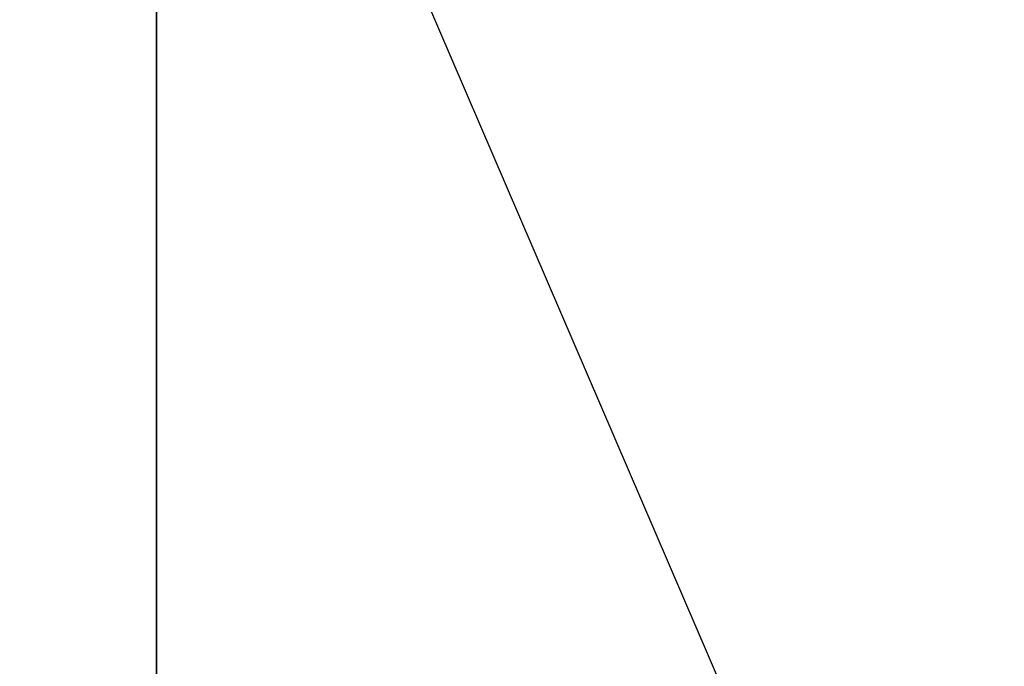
# Model space of a CAD drawing. Extents: x 0 to 80, y 0 to 80.
# Tile 358 of 656: x 9.086106 to 9.086291, y 35.422039 to 35.42216. Entities that reach past the tile are written whole.
import ezdxf

# ---------------------------------------------------------------- set-up
doc = ezdxf.new("R2010")
doc.units = 0
doc.header["$LTSCALE"] = 25.4
doc.layers.get('0').update_dxf_attribs({"color": 13, "linetype": 'CONTINUOUS'})

# ---------------------------------------------------------------- blocks, each defined once
blk = doc.blocks.new('ORBIT-I-KINKIET-20-7806-78')
at = {"color": 7}
for p, q in [((25.48274612, 35.76836014, 303.72213745), (25.53535843, 35.64608002, 303.67276001)), ((25.48274612, 35.64608002, 303.72213745), (25.48274612, 35.76836014, 303.72213745))]:
    blk.add_line(p, q, dxfattribs=at)
mesh = blk.add_polyface(dxfattribs=at)
corners = [(25.48274612, 35.64608002, 303.72213745), (24.77451897, 35.76836014, 304.12255859), (25.48274612, 35.76836014, 303.72213745)]
mesh.append_faces([[corners[k] for k in face] for face in [(0, 1, 2)]], dxfattribs={"color": 7})
mesh = blk.add_polyface(dxfattribs=at)
corners = [(25.48274612, 35.64608002, 303.72213745), (24.77451897, 35.64608002, 304.12255859), (24.77451897, 35.76836014, 304.12255859)]
mesh.append_faces([[corners[k] for k in face] for face in [(0, 1, 2)]], dxfattribs={"color": 7})
mesh = blk.add_polyface(dxfattribs=at)
corners = [(25.93508911, 35.76836014, 344.92849731), (25.20296288, 35.64608002, 344.54324341), (25.93508911, 35.64608002, 344.92849731)]
mesh.append_faces([[corners[k] for k in face] for face in [(0, 1, 2)]], dxfattribs={"color": 7})
mesh = blk.add_polyface(dxfattribs=at)
corners = [(25.93508911, 35.76836014, 344.92849731), (25.20296288, 35.76836014, 344.54324341), (25.20296288, 35.64608002, 344.54324341)]
mesh.append_faces([[corners[k] for k in face] for face in [(0, 1, 2)]], dxfattribs={"color": 7})

msp = doc.modelspace()

# ---------------------------------------------------------------- block references
at = {"color": 0}
msp.add_blockref('ORBIT-I-KINKIET-20-7806-78', (-16.39661407, -0.34607825, -57.5), dxfattribs=at)

doc.saveas('drawing.dxf')
